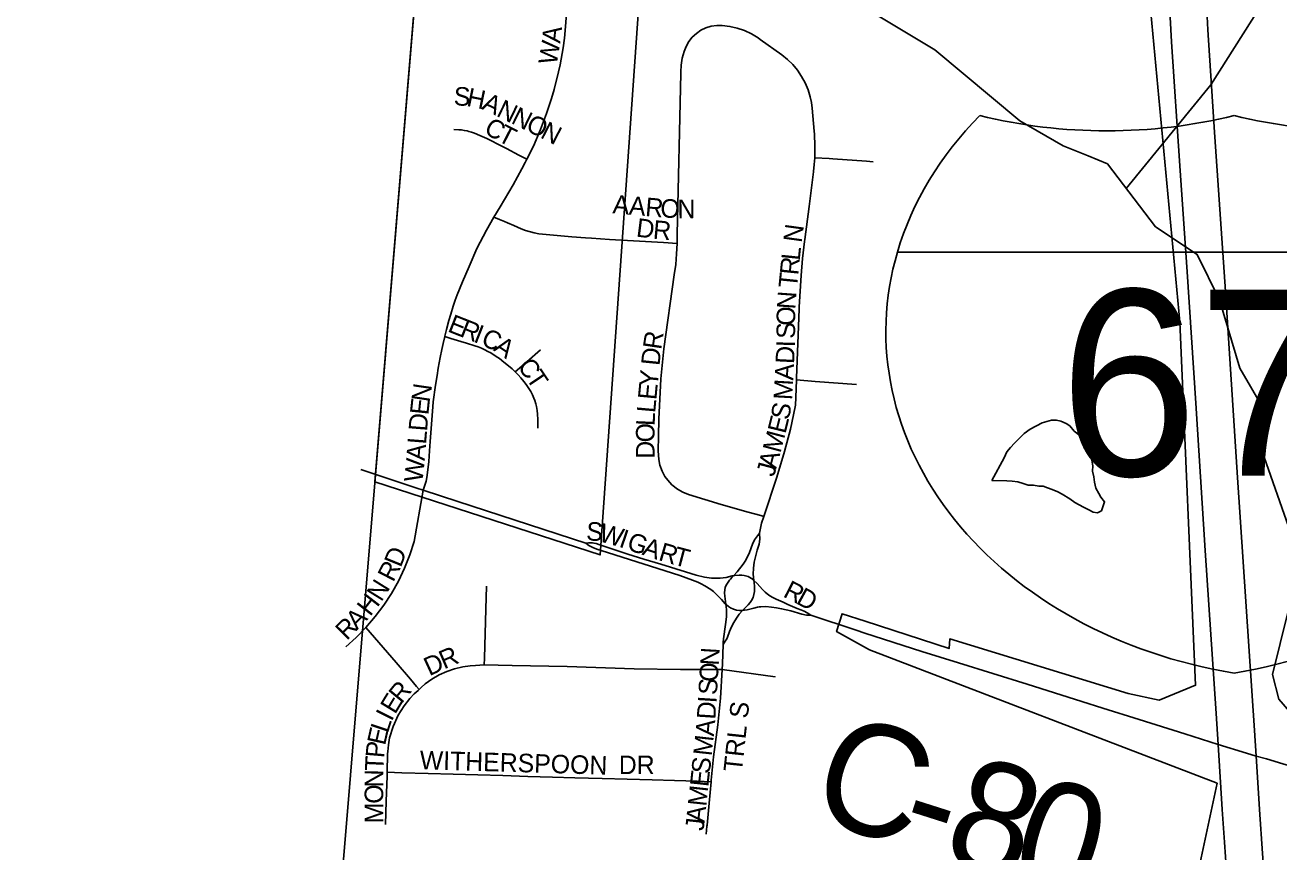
# Model space of a CAD drawing. Extents: x 1410790 to 1770854, y 448063 to 770588.
# Drawn here: x 1515012 to 1518387, y 613083 to 615308 of the extents above; entities that cross this region are included whole.
import ezdxf

# ---------------------------------------------------------------- set-up
doc = ezdxf.new("R2010")
doc.units = 0
for name, color, linetype in [('GM_X_Adjacent_County', 7, 'Continuous'), ('GM_X_City_Street', 7, 'Continuous'), ('GM_X_City_Street_Text', 7, 'Continuous'), ('GM_X_Corporation', 7, 'Continuous'), ('GM_X_County', 7, 'Continuous'), ('GM_X_County_Road', 7, 'Continuous'), ('GM_X_County_Road_Text', 7, 'Continuous'), ('GM_X_Interstate_Location', 7, 'Continuous'), ('GM_X_Interstate_Route', 7, 'Continuous'), ('GM_X_Interstate_Shield', 7, 'Continuous'), ('GM_X_Minor_Lake', 7, 'Continuous'), ('GM_X_Minor_River', 7, 'Continuous'), ('GM_X_Township', 7, 'Continuous'), ('GM_X_Township_Subdivision', 7, 'Continuous'), ('GM_X_Township_Subdivision_Text', 7, 'Continuous')]:
    doc.layers.add(name, color=color, linetype=linetype)

msp = doc.modelspace()

# ---------------------------------------------------------------- linework, layer by layer
at = {"layer": 'GM_X_Adjacent_County'}
msp.add_lwpolyline([(1516461.1, 620230.1), (1516373.4, 619132.2), (1516259.6, 617762.4), (1516179.6, 616799.3), (1516178.5, 616785.8), (1516097.7, 615813.6), (1515954.1, 614086), (1515919.3, 613667.1), (1515731.8, 611411.8), (1515651.7, 611077.8), (1515518.3, 609565), (1515445.2, 608706.8), (1515408.7, 608098.4), (1515389.4, 607781.4), (1515371.9, 607595.9), (1515366.2, 607536), (1515338.7, 607244), (1515313.5, 606977), (1515267.7, 606491.6), (1515138.6, 605013.3), (1515011.7, 603538)], dxfattribs=at)
at = {"layer": 'GM_X_City_Street'}
for points in [[(1517137.4, 614950.6), (1517138, 614982.4), (1517136.7, 615014.3), (1517136, 615022.2), (1517130.3, 615084), (1517128.3, 615099.4), (1517125.1, 615114.6), (1517125.1, 615114.6), (1517125, 615114.7), (1517119.2, 615133.8), (1517111.5, 615152.2), (1517102, 615169.7), (1517090.8, 615186.1), (1517078, 615201.4), (1517063.8, 615215.4), (1517048.3, 615227.8), (1516990.8, 615269.3), (1516984.6, 615273.6), (1516966.9, 615284.1), (1516948.3, 615292.8), (1516928.9, 615299.5), (1516908.8, 615304.1), (1516888.5, 615306.7), (1516873.5, 615306.7), (1516858.7, 615304.5), (1516844.4, 615300.1), (1516830.9, 615293.6)], [(1516767.1, 614720.3), (1516767.4, 614744.9), (1516776.6, 615177.1), (1516776.7, 615181.5), (1516777.9, 615200), (1516780.8, 615218.4), (1516785.4, 615236.3), (1516790.8, 615250.3), (1516798.3, 615263.2), (1516807.6, 615275), (1516818.6, 615285.2), (1516830.9, 615293.6)], [(1517088.4, 614352.8), (1517088.6, 614358.9), (1517092, 614450.9), (1517095.4, 614542.9), (1517095.7, 614549.9), (1517097.7, 614591.8), (1517100.6, 614633.7), (1517104.7, 614679.6), (1517110, 614725.4), (1517110.6, 614730.6), (1517122.1, 614819.7), (1517134, 614912.9), (1517134.2, 614914.1), (1517136.1, 614932.3), (1517137.4, 614950.6)], [(1517137.4, 614950.6), (1517176.5, 614948.6), (1517186.1, 614948.1), (1517276.2, 614941.2), (1517294.9, 614939.8)], [(1516584.6, 614730.8), (1516730.4, 614722.4), (1516767.1, 614720.3)], [(1517000.4, 613985.3), (1516991.9, 613987.7), (1516957.8, 613997.4), (1516885.3, 614017.8), (1516797.6, 614044.5), (1516782.5, 614050.7), (1516768.3, 614058.9), (1516752.9, 614071), (1516741.5, 614082.8), (1516733.6, 614093.3), (1516726.2, 614107.8), (1516720.7, 614123.2), (1516717.2, 614139.2), (1516716.1, 614162.1), (1516716.5, 614201.4), (1516717.6, 614247.2), (1516723.1, 614355.8), (1516731.5, 614437), (1516759.2, 614635.7), (1516763, 614663.8), (1516765.5, 614691.9), (1516767.1, 614720.3)], [(1517000.4, 613985.3), (1517035.2, 614091.6), (1517056.1, 614160.6), (1517071.7, 614220.7), (1517080.1, 614258.9), (1517085.4, 614284.9), (1517086.6, 614305.8), (1517088.4, 614352.8)], [(1517088.4, 614352.8), (1517138.6, 614349), (1517249.3, 614340.5)], [(1515929.4, 613686.8), (1515954.2, 613715.9), (1515977.1, 613746.5), (1515997.9, 613778.5), (1516016.6, 613811.8), (1516033, 613846.3), (1516047.2, 613881.8), (1516058.9, 613918.1), (1516083.4, 614056.2)], [(1516988.8, 613940.9), (1516994.4, 613967.1), (1517000.4, 613985.3)], [(1516918.7, 613826), (1516928.5, 613836.5), (1516944.9, 613856.8), (1516951.7, 613867.9), (1516961.7, 613888.4), (1516969.9, 613910.9), (1516975.4, 613922.6), (1516988.8, 613940.9)], [(1516973.5, 613813.6), (1516971.9, 613830.4), (1516972.1, 613846.7), (1516974.2, 613862.9), (1516982.4, 613894.8), (1516987.9, 613910.7), (1516989.5, 613924.8), (1516988.8, 613940.9)], [(1516521.2, 613913.9), (1516528.7, 613914.8), (1516533.8, 613914.9), (1516538.2, 613914.7), (1516543.1, 613913.7), (1516549.3, 613912.4), (1516556.3, 613910.3), (1516578, 613902.6), (1516604.2, 613894.1), (1516634.1, 613884.3), (1516677.1, 613870.7), (1516723.3, 613857), (1516789.8, 613836.7), (1516817.9, 613827.5), (1516840.2, 613822.2), (1516859.6, 613819.5), (1516882.5, 613819.2), (1516898.7, 613821.5), (1516914.8, 613825.3), (1516918.7, 613826)], [(1516521.2, 613913.9), (1516529.4, 613907.7), (1516534.9, 613904.5), (1516539.7, 613902.2), (1516551, 613897.9), (1516579.3, 613888.6), (1516774.4, 613826.2), (1516808.4, 613814.5), (1516822.9, 613808.9), (1516831.4, 613804.4), (1516841.5, 613798.8), (1516857.2, 613788.9), (1516864.6, 613783.3), (1516868.2, 613780.2), (1516874.6, 613773.9), (1516879.3, 613768.9), (1516885.9, 613761.8), (1516896.4, 613750.3), (1516897.8, 613749.1)], [(1516896.5, 613794.4), (1516899.3, 613800.2), (1516902.4, 613806.1), (1516904.4, 613809), (1516907.9, 613813.7), (1516910.3, 613816.7), (1516914.3, 613821.2), (1516918.7, 613826)], [(1516918.7, 613826), (1516921.9, 613826.5), (1516934.2, 613827.8), (1516941.1, 613827.6), (1516947.2, 613826.8), (1516957.9, 613823.8), (1516962.8, 613821.4), (1516971.2, 613815.8), (1516973.5, 613813.6)], [(1516247.6, 613585.8), (1516248.1, 613604.4), (1516252.1, 613736.4), (1516253.6, 613798.2)], [(1516897.8, 613749.1), (1516895.2, 613771), (1516894.7, 613779.9), (1516895.2, 613788), (1516896.5, 613794.4)], [(1516971.7, 613767.2), (1516973.7, 613775.2), (1516975, 613783.2), (1516975.2, 613788.2), (1516975, 613797.2), (1516974, 613807.5), (1516973.5, 613813.6)], [(1516973.5, 613813.6), (1516982.1, 613805.5), (1516989.4, 613796.9), (1516996.8, 613788.9), (1517004.3, 613781.4), (1517009.6, 613777), (1517016.7, 613772.1), (1517024.3, 613767.4), (1517033.1, 613762.8), (1517052.5, 613754.6), (1517065.1, 613748.6), (1517089.8, 613738.2), (1517100, 613734.3), (1517108.8, 613730.4), (1517116.6, 613726.1), (1517126.6, 613719.6)], [(1516890.7, 613640.9), (1516890.8, 613647.5), (1516891.5, 613656.6), (1516897.3, 613695.2), (1516899.5, 613715), (1516899.5, 613734.8), (1516897.8, 613749.1)], [(1516897.8, 613749.1), (1516899.4, 613747.6), (1516905.2, 613743), (1516907.6, 613741.4), (1516910.5, 613739.7), (1516919, 613735.8), (1516921.4, 613735), (1516924.2, 613734.1), (1516927.1, 613733.5), (1516935.2, 613732.1), (1516943, 613732.7)], [(1516943, 613732.7), (1516957.9, 613747.7), (1516963.4, 613754), (1516967.5, 613759.6), (1516971.7, 613767.2)], [(1516890.7, 613640.9), (1516896.5, 613649.6), (1516900.3, 613656.1), (1516902.5, 613660.3), (1516907.9, 613675.7), (1516913.4, 613688.9), (1516919.1, 613700.5), (1516926.3, 613711.4), (1516934.3, 613722.3), (1516942.8, 613732.4), (1516943, 613732.7)], [(1516943, 613732.7), (1516948, 613733.1), (1516955.3, 613734.3), (1516973.6, 613738.7), (1516983.1, 613741.5), (1516987.5, 613742.1), (1516992.4, 613742.6), (1517006.1, 613743.1), (1517021.1, 613741.3), (1517034.1, 613739.8), (1517048.2, 613737.3), (1517073, 613731.2), (1517102.3, 613722.2), (1517115.3, 613719.5), (1517126.6, 613719.6)], [(1515875.1, 613634.6), (1515903.1, 613659.9), (1515929.4, 613686.8)], [(1516072.3, 613519.5), (1516065.2, 613528.1), (1516049.1, 613547.6), (1516010.9, 613592.8), (1515929.4, 613686.8)], [(1516888, 613573.5), (1516888.9, 613588.6), (1516890.7, 613640.9)], [(1516072.3, 613519.5), (1516078, 613525.4), (1516088.4, 613534.7), (1516106.6, 613547.9), (1516126.1, 613559), (1516146.6, 613568.3), (1516167.9, 613575.6), (1516189.7, 613580.7), (1516209.5, 613583.5), (1516224.6, 613584.8), (1516247.6, 613585.8)], [(1516247.6, 613585.8), (1516322.9, 613584.1), (1516470.6, 613581.4), (1516651, 613575.6), (1516775.7, 613574.1), (1516844.6, 613573.7), (1516888, 613573.5)], [(1516858.3, 613271.7), (1516858.7, 613276.3), (1516864.6, 613338.5), (1516876.9, 613424.7), (1516883.6, 613496.6), (1516888, 613573.5)], [(1516888, 613573.5), (1517030.5, 613554.4), (1517030.1, 613554.5)], [(1515986.3, 613297.1), (1515987.7, 613347), (1515987.9, 613352.6), (1515989.6, 613371.1), (1515992.6, 613389.5), (1516002.8, 613420.6), (1516015.7, 613450.6), (1516032.3, 613476), (1516047.8, 613495.9), (1516059, 613508.4), (1516069.6, 613517), (1516072.3, 613519.5)], [(1515982.2, 613156.6), (1515984.1, 613219.8), (1515986, 613286.7), (1515986.3, 613297.1)], [(1515986.3, 613297.1), (1516026.3, 613295.9), (1516096.8, 613293.9), (1516163.7, 613291.9), (1516230.7, 613290), (1516297.7, 613288.1), (1516364.7, 613286.2), (1516431.6, 613284.2), (1516491.6, 613282.5), (1516565.5, 613280.3), (1516632.5, 613278.3), (1516699.5, 613276.4), (1516759.5, 613274.6), (1516820.8, 613272.8), (1516858.3, 613271.7)], [(1516845, 613130.6), (1516847, 613151.9), (1516847.3, 613154.8), (1516852.8, 613214.1), (1516858.3, 613271.7)]]:
    msp.add_lwpolyline(points, dxfattribs=at)
at = {"layer": 'GM_X_Corporation'}
msp.add_lwpolyline([(1516179.5, 616799.3), (1515953.4, 614078.9), (1516560, 613881.8), (1516677.9, 615567.6), (1517158.2, 615373.6), (1517686.1, 615939.7), (1517997.2, 615526.8), (1518038.9, 615370.3), (1518120.4, 614509.1), (1518162.4, 613531.2), (1518064.1, 613491.5), (1517980.9, 613509.2), (1517500.9, 613655.9), (1517499.1, 613630), (1517272.7, 613703.6), (1517210.9, 613723.6), (1517196.3, 613675.8), (1517284.6, 613626.9), (1518220.1, 613267.8), (1518169.3, 613029.1)], dxfattribs=at)
at = {"layer": 'GM_X_County'}
msp.add_lwpolyline([(1516461.1, 620230.1), (1516373.4, 619132.2), (1516259.6, 617762.4), (1516179.6, 616799.3), (1516178.5, 616785.8), (1516097.7, 615813.6), (1515954.1, 614086), (1515919.3, 613667.1), (1515731.8, 611411.8), (1515651.7, 611077.8), (1515518.3, 609565), (1515445.2, 608706.8), (1515408.7, 608098.4), (1515389.4, 607781.4), (1515371.9, 607595.9), (1515366.2, 607536), (1515338.7, 607244), (1515313.5, 606977), (1515267.7, 606491.6), (1515138.6, 605013.3), (1515011.7, 603538)], dxfattribs=at)
at = {"layer": 'GM_X_County_Road'}
for points in [[(1515915.7, 614112), (1515999.2, 614083.8), (1516066, 614061.8), (1516083.4, 614056.2)], [(1516083.4, 614056.2), (1516176.7, 614026), (1516521.2, 613913.9)], [(1517126.6, 613719.6), (1517248.9, 613679.2), (1517272.1, 613671.6)], [(1517272.1, 613671.6), (1517425.5, 613622), (1517524.6, 613591.6), (1517709.4, 613534.4), (1517856.3, 613487.4), (1517913.1, 613469.6), (1518010.3, 613438.8), (1518133.6, 613400.2)], [(1518133.6, 613400.2), (1518223.3, 613372.3), (1518299.6, 613348.5), (1518325.6, 613340.9), (1518352.9, 613332.9), (1518397, 613320), (1518436.7, 613308.6), (1518487, 613293.3)]]:
    msp.add_lwpolyline(points, dxfattribs=at)
at = {"layer": 'GM_X_Interstate_Route'}
for points in [[(1518369.1, 611170.7), (1518352.1, 611439.2), (1518313.6, 612028.4), (1518281.4, 612490), (1518248.2, 612990.8), (1518240, 613108.7), (1518234, 613197), (1518223.3, 613372.3), (1518218.2, 613455.6), (1518188.2, 613894.3), (1518163, 614290.4), (1518139.7, 614644.1), (1518119.7, 614928.9), (1518097.8, 615262.7), (1518082.9, 615527.8), (1518077, 615698.1), (1518073.2, 615901.3), (1518073.1, 616120.9), (1518076.7, 616311), (1518082.9, 616487.8), (1518096.8, 616755.9)], [(1518478.2, 611056.4), (1518460.5, 611318.1), (1518429.3, 611763.2), (1518403, 612195.4), (1518389.4, 612391.7), (1518384.3, 612463.7), (1518353.9, 612908.8), (1518335.5, 613183.7), (1518325.6, 613340.9), (1518321.3, 613409.6), (1518275.5, 614090.4), (1518241.7, 614604.3), (1518213, 615019.9), (1518195.7, 615295), (1518184.5, 615511.4), (1518178.2, 615711.5), (1518174, 615993.7), (1518174.3, 616171), (1518178.9, 616374.6), (1518195.7, 616753.6)]]:
    msp.add_lwpolyline(points, dxfattribs=at)
at = {"layer": 'GM_X_Interstate_Shield'}
msp.add_line((1519172.8, 614696.9), (1517359.8, 614696.9), dxfattribs=at)
msp.add_line((1519172.8, 614696.9), (1517359.8, 614696.9), dxfattribs=at)
for centre, start_param, end_param in [((1518500.7, 614482.7), 2.47259, 2.911027), ((1517923.9, 615960.7), 4.415841, 5.008937), ((1518608.8, 615960.7), 4.415841, 5.008937), ((1518500.7, 614482.7), 2.911027, 4.511031), ((1518031.9, 614482.7), 4.913747, 6.513751)]:
    msp.add_ellipse(centre, major_axis=(1171.9, 0), ratio=0.8, start_param=start_param, end_param=end_param, dxfattribs=at)
at = {"layer": 'GM_X_Minor_Lake'}
msp.add_lwpolyline([(1517614.4, 614082.2), (1517647.6, 614143.6), (1517654, 614159.5), (1517664.3, 614171.3), (1517674.6, 614183.1), (1517684.8, 614192.9), (1517701.2, 614208.6), (1517717.5, 614220.2), (1517749.9, 614237.5), (1517762, 614241.2), (1517774.2, 614245), (1517788.2, 614244.6), (1517800.1, 614242.3), (1517814, 614236), (1517823.9, 614229.7), (1517835.6, 614215.4), (1517851.3, 614203), (1517863, 614188.7), (1517874.6, 614170.3), (1517878.3, 614154.2), (1517882, 614142), (1517883.8, 614132), (1517885.6, 614121.9), (1517885.3, 614107.8), (1517888.9, 614091.7), (1517890.6, 614077.6), (1517894.2, 614061.5), (1517901.9, 614047.2), (1517907.7, 614037.1), (1517917.4, 614024.8), (1517908.9, 614000.9), (1517898.7, 613995.2), (1517886.8, 613997.4), (1517874.9, 614003.7), (1517861, 614010.1), (1517849.1, 614016.4), (1517837.3, 614022.7), (1517823.5, 614033.1), (1517803.7, 614045.6), (1517791.8, 614051.9), (1517776, 614058.3), (1517764, 614062.6), (1517752.1, 614066.9), (1517740.1, 614067.2), (1517726.1, 614069.5), (1517712.1, 614069.8), (1517698.2, 614074.2), (1517684.2, 614078.5), (1517668.3, 614080.9), (1517654.2, 614081.3), (1517614.4, 614082.2)], dxfattribs=at)
at = {"layer": 'GM_X_Minor_River'}
for points in [[(1517975.9, 614867.7), (1518203.6, 615147.1), (1518377.1, 615422.3), (1518541.1, 615721.8), (1518584.2, 615777.1), (1518902.1, 615958.9), (1519075.7, 616129.7), (1519158.2, 616256.4), (1519264.5, 616370.5), (1519357.8, 616430.7), (1519412.2, 616447.6), (1519854, 616506.3), (1520047.6, 616574.3), (1520264, 616684)], [(1518568.9, 613289), (1518509.3, 613326.5), (1518484.3, 613381.2), (1518386.3, 613493.7), (1518369.5, 613560.2), (1518432.5, 613813.7), (1518418.9, 613940.4), (1518341, 614162.8), (1518345.2, 614275.1), (1518281.2, 614384.9), (1518226.6, 614568.7), (1518166.8, 614690.4), (1518054.1, 614765), (1517925.1, 614934.4), (1517873.5, 614955.6), (1517805.9, 614983.2), (1517689, 615049.9), (1517460.3, 615241.5), (1517103.9, 615456), (1516930.3, 615596.3), (1516749.2, 615758.8), (1516570.7, 615851), (1516310.2, 615951), (1516125.4, 616111.9)]]:
    msp.add_lwpolyline(points, dxfattribs=at)
at = {"layer": 'GM_X_Township'}
msp.add_lwpolyline([(1515651.7, 611077.8), (1515731.8, 611411.8), (1515919.3, 613667.1), (1515954.1, 614086), (1516097.7, 615813.6), (1516178.5, 616785.8), (1516179.6, 616799.3), (1516487.5, 616797.3), (1516773.1, 616795.4), (1517166.1, 616772.8), (1517456.2, 616756.2), (1517607.5, 616751.1), (1518142.2, 616733), (1518385.8, 616724.8), (1518670.6, 616715.2), (1522108.4, 616599.1), (1522130.9, 616592.7), (1524051.6, 616052.7), (1524353.6, 615961.7), (1525559.8, 615628.7)], dxfattribs=at)
at = {"layer": 'GM_X_Township_Subdivision'}
for points in [[(1516362.2, 614946.9), (1516379.9, 614982.1), (1516399.3, 615026.9), (1516415.3, 615069.7), (1516428.8, 615109.9), (1516436.3, 615134.8), (1516447.7, 615181.8), (1516451.7, 615200.9), (1516459.7, 615246.3), (1516463.5, 615272.1), (1516467.6, 615314.3), (1516475.8, 615430.9)], [(1516165.9, 615026.7), (1516179.1, 615026.3), (1516186.4, 615025.5), (1516193.9, 615024.4), (1516201.6, 615022.8), (1516206.6, 615021.5), (1516213.5, 615019.5), (1516221.9, 615016.7), (1516236.2, 615010.8), (1516255.1, 615002.1), (1516261.8, 614998.8), (1516289.6, 614984.7), (1516307.4, 614975.4), (1516340.5, 614958), (1516362.2, 614946.9)], [(1516273.5, 614790.7), (1516290.3, 614818.9), (1516325.6, 614877.9), (1516349, 614920.9), (1516357.9, 614938.4), (1516362.2, 614946.9)], [(1516141.3, 614469.6), (1516141.6, 614470.8), (1516146.4, 614488.6), (1516152.5, 614512.5), (1516157.6, 614530.2), (1516163.7, 614551), (1516169.3, 614567.7), (1516174.4, 614581.5), (1516189, 614616.4), (1516206.9, 614658.5), (1516227.9, 614706.8), (1516254, 614756.3), (1516273.5, 614790.7), (1516273.5, 614790.7)], [(1516273.5, 614790.7), (1516288.5, 614784.9), (1516302.6, 614779.3), (1516310.5, 614775.9), (1516327.1, 614768.2), (1516347.3, 614759.4), (1516358.9, 614755.2), (1516381.7, 614748.4), (1516394.4, 614746.4), (1516434.5, 614742.1), (1516483.5, 614737.9), (1516520, 614735.1), (1516536.7, 614734.2), (1516584.6, 614730.8)], [(1516083.4, 614056.2), (1516086.9, 614067.3), (1516091.1, 614080.8), (1516093.1, 614090.7), (1516096.1, 614111.4), (1516098.5, 614133.7), (1516100.7, 614162.2), (1516102.2, 614187.3), (1516109.3, 614280.6), (1516110.6, 614293.6), (1516116.6, 614339.1), (1516120.8, 614365.1), (1516123.7, 614384.5), (1516128.8, 614413), (1516133.1, 614434.7), (1516136.8, 614451.1), (1516141.3, 614469.6)], [(1516141.3, 614469.6), (1516158, 614464.5), (1516184.6, 614456.5), (1516200.2, 614451.5), (1516222.7, 614444.5), (1516230.9, 614441.6), (1516240.1, 614438), (1516249, 614433.9), (1516257.6, 614429.7), (1516265.2, 614425.4), (1516279.7, 614416.3), (1516288.4, 614410.2), (1516300.8, 614401), (1516308.9, 614394.4), (1516322.6, 614382.7), (1516330.7, 614375.1), (1516331.3, 614374.6)], [(1516331.3, 614374.6), (1516342.5, 614384.1), (1516362.7, 614401.5), (1516398.8, 614433.9)], [(1516331.3, 614374.6), (1516339.2, 614366.5), (1516346.1, 614358.9), (1516354.6, 614348.5), (1516360.6, 614340.4), (1516367.9, 614329.5), (1516372.7, 614321.6), (1516377.4, 614312.8), (1516381.6, 614303.6), (1516383.9, 614297.5), (1516386.7, 614288.2), (1516388.4, 614281), (1516389.8, 614271), (1516390.8, 614260.6), (1516391.5, 614246.8), (1516391.9, 614223.3)]]:
    msp.add_lwpolyline(points, dxfattribs=at)

# ---------------------------------------------------------------- texts
at = {"layer": 'GM_X_City_Street_Text'}
for s, rotation, p in [('A', 355.2736, (1516592.1, 614801.4)), ('A', 355.2857, (1516635.9, 614797.8)), ('R', 355.3005, (1516679.8, 614794.1)), ('O', 356.6432, (1516720.6, 614790.8)), ('N', 0.0829, (1516767.8, 614788.1)), ('D', 352.9441, (1516655, 614738.8)), ('R', 354.8355, (1516700.4, 614733.2)), ('N', 82.1945, (1517101.8, 614720.6)), ('L', 84.2615, (1517096.8, 614672.9)), ('R', 84.258, (1517092.8, 614633.5)), ('T', 84.2541, (1517089.3, 614598.5)), ('N', 85.8988, (1517084.9, 614541.8)), ('O', 89.4316, (1517084.5, 614498.7)), ('S', 89.7633, (1517084.4, 614463.5)), ('R', 81.5317, (1516723.8, 614432.8)), ('D', 84.1872, (1516719.4, 614389.7)), ('D', 87.1386, (1517081.5, 614395.1)), ('I', 88.5717, (1517083.8, 614440.4)), ('A', 86.9586, (1517079.2, 614351)), ('Y', 84.6374, (1516714.1, 614332.8)), ('E', 84.651, (1516710.8, 614297.8)), ('M', 86.7274, (1517076.2, 614298)), ('L', 84.9119, (1516707.7, 614262.8)), ('S', 79.1816, (1517067.4, 614243.2)), ('L', 87.4582, (1516706.2, 614228.2)), ('E', 76.1523, (1517058.3, 614206.2)), ('O', 89.9195, (1516706.1, 614184.8)), ('M', 75.1243, (1517044.6, 614154.2)), ('D', 89.9235, (1516706.1, 614140.8)), ('A', 75.1263, (1517033.3, 614111.7)), ('J', 75.1263, (1517027.6, 614090.4)), ('S', 356.4458, (1516521.1, 613921.4)), ('W', 344.4241, (1516553.5, 613919.7)), ('I', 341.1297, (1516607.8, 613904.6)), ('G', 341.1656, (1516628.7, 613897.4)), ('A', 341.2297, (1516670.4, 613883.2)), ('D', 67.8793, (1516022.8, 613846.3)), ('R', 343.6629, (1516714.3, 613868.4)), ('T', 345.1866, (1516753.7, 613856.8)), ('R', 62.8302, (1516002.7, 613806.7)), ('N', 58.1585, (1515970.7, 613754)), ('R', 332.8104, (1517049.6, 613770.9)), ('D', 331.1959, (1517084.5, 613752.9)), ('H', 52.2964, (1515940.6, 613714.6)), ('A', 45.2859, (1515905.3, 613678.3)), ('R', 45.2919, (1515877.4, 613650.2)), ('D', 24.766, (1516099.9, 613555.3)), ('R', 23.3485, (1516139.5, 613573.6)), ('N', 86.5023, (1516878.6, 613583.3)), ('O', 86.4904, (1516876, 613539.3)), ('S', 86.5065, (1516873.8, 613504.2)), ('E', 58.7012, (1516007.6, 613451.2)), ('R', 50.5303, (1516024.8, 613479.8)), ('D', 86.3223, (1516869.6, 613438.2)), ('I', 86.5066, (1516872.5, 613482.2)), ('TRL S', 83.8297, (1516941.2, 613296.4)), ('I', 63.5718, (1515998.4, 613432.5)), ('E', 77.2623, (1515980.6, 613367.7)), ('L', 71.7249, (1515988, 613400.8)), ('A', 84.7106, (1516865.5, 613392.8)), ('P', 85.1864, (1515977.9, 613334.4)), ('M', 83.869, (1516859.7, 613339.5)), ('WITHERSPOON', 358.3136, (1516073.4, 613305.4)), ('T', 87.2808, (1515976.3, 613299.8)), ('DR', 0, (1516609.9, 613292.2)), ('S', 83.8736, (1516854.6, 613291.4)), ('N', 89.2568, (1515975.7, 613256.2)), ('E', 83.868, (1516850.8, 613256.4)), ('O', 89.9703, (1515975.7, 613212.4)), ('M', 83.8768, (1516845.2, 613203.9)), ('M', 89.9636, (1515975.7, 613159.6)), ('A', 83.8696, (1516840.5, 613160.2)), ('J', 83.8674, (1516838.1, 613138.3))]:
    msp.add_text(s, height=50, rotation=rotation, dxfattribs=at).set_placement(p)
at = {"layer": 'GM_X_County_Road_Text'}
for s, rotation, p in [('C', 341.3398, (1517113.4, 613181.5)), ('8', 342.8367, (1517472.4, 613062.7)), ('0', 343.0411, (1517650.1, 613007.8)), ('-', 342.3524, (1517352.4, 613100.9))]:
    msp.add_text(s, height=300, rotation=rotation, dxfattribs=at).set_placement(p)
at = {"layer": 'GM_X_Interstate_Location'}
for s in ['-', '.', ',']:
    msp.add_text(s, height=1, dxfattribs=at).set_placement((1518266.2, 614344.9))
msp.add_text('675', height=1, rotation=0, dxfattribs=at).set_placement((1517960.7, 614137.9))
at = {"layer": 'GM_X_Interstate_Shield'}
msp.add_text('675', height=500, dxfattribs=at).set_placement((1517796, 614095.4))
at = {"layer": 'GM_X_Township_Subdivision_Text'}
for s, rotation, p in [('A', 83.1133, (1516452, 615257.5)), ('W', 80.5432, (1516442.3, 615198.7)), ('S', 357.5128, (1516164.9, 615091.8)), ('H', 348.3128, (1516198, 615090.6)), ('A', 335.1165, (1516238.2, 615082.6)), ('N', 333.782, (1516277.8, 615064.2)), ('N', 333.7624, (1516317.3, 615044.8)), ('O', 333.7571, (1516356.7, 615025.3)), ('C', 330.3545, (1516244.1, 615018.5)), ('T', 332.9081, (1516280.6, 614997.8)), ('N', 332.7117, (1516396, 615006)), ('E', 338.4624, (1516146.8, 614484)), ('R', 338.4633, (1516179.5, 614471.1)), ('I', 338.4624, (1516216.3, 614456.5)), ('C', 335.1892, (1516236.1, 614448.8)), ('A', 325.8129, (1516270.2, 614433.2)), ('C', 306.2871, (1516335.3, 614389.1)), ('T', 304.0652, (1516358.5, 614357.6)), ('N', 81.6659, (1516100.6, 614291.5)), ('E', 84.0746, (1516097.1, 614257)), ('D', 85.5485, (1516093.7, 614213.5)), ('L', 85.5435, (1516090.9, 614178.4)), ('A', 85.4153, (1516087.4, 614134.4)), ('W', 84.0803, (1516081.4, 614076.2))]:
    msp.add_text(s, height=50, rotation=rotation, dxfattribs=at).set_placement(p)

doc.saveas('drawing.dxf')
